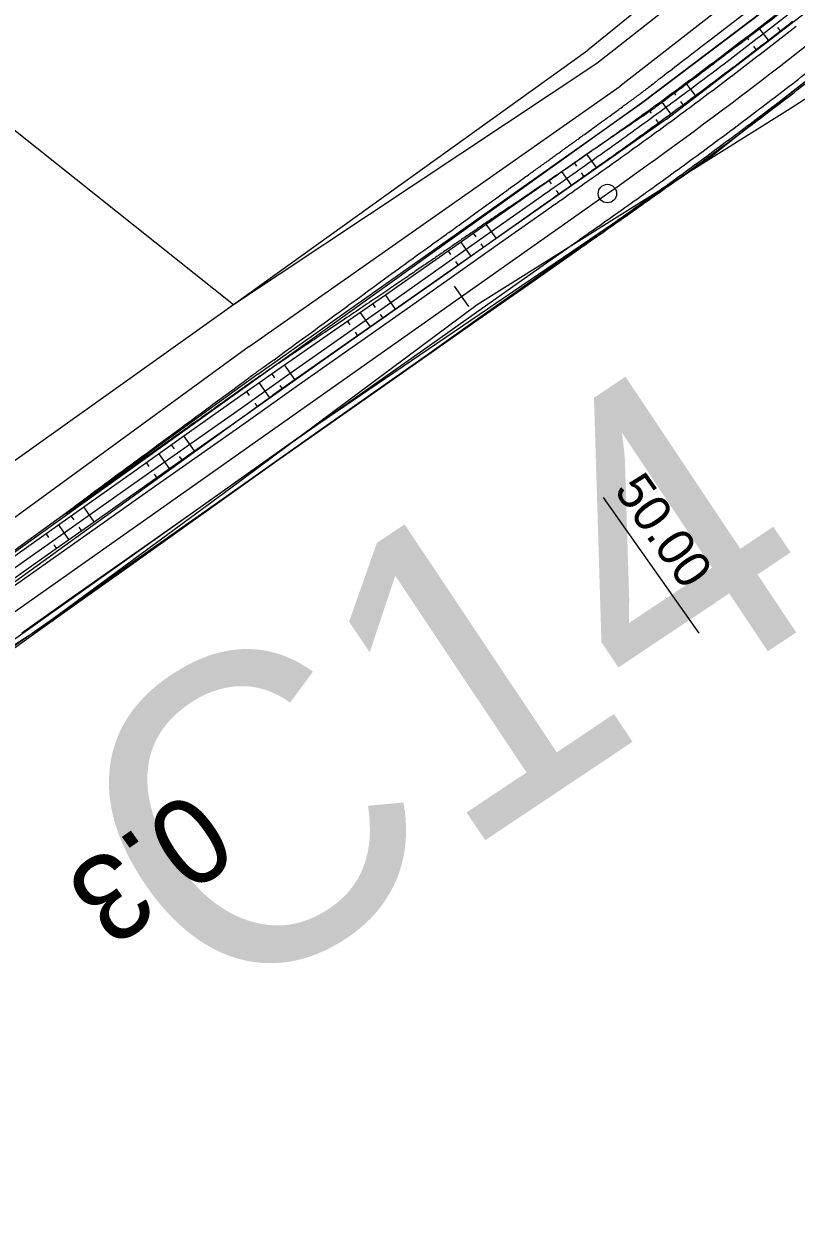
# Model space of a CAD drawing. Extents: x -495905 to -478420, y -1113297 to -1107716.
# Drawn here: x -480367 to -480304.1, y -1112804.5 to -1112708 of the extents above; entities that cross this region are included whole.
import ezdxf

# ---------------------------------------------------------------- set-up
doc = ezdxf.new("R2010")
doc.units = 0
for name, color, linetype in [('03_PC_POPIS_NÁVRH', 7, 'Continuous'), ('2D_VRSTEVNICE', 7, 'Continuous'), ('C14_HATCH_SLOPE_L', 7, 'Continuous'), ('C14_HATCH_SLOPE_R', 7, 'Continuous'), ('C14_HECTOMETRY', 7, 'Continuous'), ('C14_HLBODY', 7, 'Continuous'), ('C14_HRANA_TELESO', 7, 'Continuous'), ('C14_KORUNA', 7, 'Continuous'), ('C14_OSA', 7, 'Continuous'), ('C14_PRIKOP', 7, 'Continuous'), ('C14_STANICENI', 7, 'Continuous'), ('C14_VOZOVKA', 7, 'Continuous'), ('C14_ZPEVKRAJ', 7, 'Continuous'), ('ODVODNĚNÍ PLOŠNÉ', 7, 'Continuous'), ('VODNÍ PLOCHY', 7, 'Continuous'), ('zamereni', 7, 'Continuous')]:
    doc.layers.add(name, color=color, linetype=linetype)

msp = doc.modelspace()

# ---------------------------------------------------------------- linework, layer by layer
at = {"layer": '2D_VRSTEVNICE'}
for points in [[(-480275.029, -1112678.226), (-480290.35, -1112693.205), (-480290.53, -1112693.383), (-480291.007, -1112693.85), (-480291.694, -1112694.381), (-480294.48, -1112696.513), (-480294.991, -1112696.908), (-480296.037, -1112697.708), (-480297.512, -1112698.848), (-480302.007, -1112702.287), (-480305.201, -1112704.756), (-480314.613, -1112711.954), (-480317.245, -1112713.99), (-480318.172, -1112714.641)], [(-480300.178, -1112703.064), (-480308.199, -1112709.241), (-480315.863, -1112714.965), (-480315.969, -1112715.038), (-480319.513, -1112717.436), (-480323.792, -1112720.386), (-480325.417, -1112721.483), (-480330.981, -1112725.238), (-480336.252, -1112728.87), (-480347.173, -1112736.199), (-480347.246, -1112736.249), (-480347.806, -1112736.625), (-480348.362, -1112737.02)], [(-480346.612, -1112735.267), (-480334.152, -1112726.167), (-480331.943, -1112724.612), (-480325.888, -1112720.204), (-480324.576, -1112719.281), (-480322.676, -1112717.9), (-480322.09, -1112717.488), (-480318.172, -1112714.641)], [(-480348.362, -1112737.02), (-480351.966, -1112739.596), (-480368.303, -1112751.187), (-480348.711, -1112736.783), (-480348.563, -1112736.674), (-480347.996, -1112736.257), (-480347.431, -1112735.843), (-480346.612, -1112735.267)]]:
    msp.add_open_spline(points, degree=2, dxfattribs=at)
at = {"layer": 'C14_HATCH_SLOPE_L'}
for p, q in [((-480306.392, -1112709.287), (-480307.173, -1112708.277)), ((-480305.41, -1112708.524), (-480305.615, -1112708.261)), ((-480307.969, -1112709.275), (-480308.156, -1112709.032)), ((-480307.376, -1112710.046), (-480307.579, -1112709.782)), ((-480313.91, -1112713.752), (-480314.095, -1112713.503)), ((-480312.331, -1112713.797), (-480313.099, -1112712.765)), ((-480314.329, -1112715.275), (-480315.093, -1112714.237)), ((-480313.329, -1112714.538), (-480313.527, -1112714.27)), ((-480315.909, -1112715.22), (-480316.093, -1112714.968)), ((-480315.332, -1112716.01), (-480315.528, -1112715.741)), ((-480320.38, -1112719.636), (-480321.15, -1112718.545)), ((-480321.978, -1112719.534), (-480322.172, -1112719.258)), ((-480322.421, -1112721.074), (-480323.197, -1112719.973)), ((-480321.399, -1112720.354), (-480321.591, -1112720.082)), ((-480324.024, -1112720.969), (-480324.222, -1112720.688)), ((-480323.442, -1112721.794), (-480323.634, -1112721.522)), ((-480328.551, -1112725.395), (-480329.356, -1112724.253)), ((-480330.169, -1112725.27), (-480330.381, -1112724.969)), ((-480330.595, -1112726.835), (-480331.406, -1112725.684)), ((-480329.573, -1112726.115), (-480329.765, -1112725.842)), ((-480332.216, -1112726.705), (-480332.431, -1112726.4)), ((-480331.617, -1112727.555), (-480331.809, -1112727.282)), ((-480336.726, -1112731.155), (-480337.552, -1112729.982)), ((-480338.356, -1112731.012), (-480338.58, -1112730.694)), ((-480338.769, -1112732.595), (-480339.607, -1112731.406)), ((-480337.747, -1112731.875), (-480337.939, -1112731.602)), ((-480340.405, -1112732.444), (-480340.635, -1112732.118)), ((-480339.791, -1112733.315), (-480339.983, -1112733.042)), ((-480344.9, -1112736.915), (-480345.772, -1112735.678)), ((-480346.55, -1112736.744), (-480346.794, -1112736.397)), ((-480348.594, -1112738.183), (-480348.839, -1112737.835)), ((-480346.943, -1112738.355), (-480347.817, -1112737.116)), ((-480345.922, -1112737.635), (-480346.114, -1112737.363)), ((-480347.965, -1112739.076), (-480348.157, -1112738.804)), ((-480353.074, -1112742.676), (-480353.936, -1112741.452)), ((-480354.718, -1112742.514), (-480354.955, -1112742.176)), ((-480356.758, -1112743.958), (-480356.993, -1112743.625)), ((-480355.118, -1112744.116), (-480355.974, -1112742.901)), ((-480354.096, -1112743.396), (-480354.288, -1112743.124)), ((-480356.139, -1112744.836), (-480356.331, -1112744.564)), ((-480361.248, -1112748.436), (-480362.09, -1112747.241)), ((-480362.882, -1112748.288), (-480363.11, -1112747.964)), ((-480364.924, -1112749.73), (-480365.15, -1112749.41)), ((-480363.292, -1112749.876), (-480364.13, -1112748.687)), ((-480362.27, -1112749.156), (-480362.462, -1112748.884)), ((-480364.314, -1112750.596), (-480364.506, -1112750.324))]:
    msp.add_line(p, q, dxfattribs=at)
at = {"layer": 'C14_HATCH_SLOPE_R'}
for p, q in [((-480304.632, -1112713.613), (-480304.589, -1112713.669)), ((-480304.546, -1112713.725), (-480304.546, -1112713.725)), ((-480309.643, -1112717.406), (-480309.56, -1112717.518)), ((-480310.653, -1112718.155), (-480310.612, -1112718.21)), ((-480310.571, -1112718.265), (-480310.571, -1112718.265)), ((-480311.664, -1112718.901), (-480311.584, -1112719.01)), ((-480312.678, -1112719.644), (-480312.639, -1112719.698)), ((-480312.6, -1112719.751), (-480312.6, -1112719.751)), ((-480317.783, -1112723.311), (-480317.716, -1112723.405)), ((-480318.807, -1112724.033), (-480318.774, -1112724.078)), ((-480318.742, -1112724.124), (-480318.742, -1112724.124)), ((-480319.829, -1112724.753), (-480319.766, -1112724.841)), ((-480320.85, -1112725.473), (-480320.82, -1112725.516)), ((-480320.79, -1112725.558), (-480320.79, -1112725.558)), ((-480325.959, -1112729.073), (-480325.91, -1112729.143)), ((-480326.981, -1112729.793), (-480326.958, -1112729.826)), ((-480326.934, -1112729.86), (-480326.934, -1112729.86)), ((-480328.003, -1112730.513), (-480327.958, -1112730.577)), ((-480329.025, -1112731.233), (-480329.003, -1112731.264)), ((-480328.982, -1112731.294), (-480328.982, -1112731.294)), ((-480334.133, -1112734.833), (-480334.102, -1112734.879)), ((-480335.155, -1112735.553), (-480335.14, -1112735.574)), ((-480335.126, -1112735.595), (-480335.126, -1112735.595)), ((-480336.177, -1112736.274), (-480336.15, -1112736.312)), ((-480337.199, -1112736.994), (-480337.186, -1112737.012)), ((-480337.174, -1112737.029), (-480337.174, -1112737.029)), ((-480342.308, -1112740.594), (-480342.294, -1112740.614)), ((-480343.329, -1112741.314), (-480343.322, -1112741.325)), ((-480343.314, -1112741.336), (-480343.314, -1112741.336)), ((-480344.351, -1112742.034), (-480344.334, -1112742.058)), ((-480345.373, -1112742.754), (-480345.364, -1112742.767)), ((-480345.355, -1112742.78), (-480345.355, -1112742.78)), ((-480350.482, -1112746.354), (-480350.449, -1112746.401)), ((-480351.504, -1112747.074), (-480351.486, -1112747.1)), ((-480351.467, -1112747.126), (-480351.467, -1112747.126)), ((-480352.526, -1112747.794), (-480352.485, -1112747.851)), ((-480353.547, -1112748.514), (-480353.525, -1112748.545)), ((-480353.504, -1112748.576), (-480353.504, -1112748.576)), ((-480358.656, -1112752.114), (-480358.597, -1112752.199)), ((-480359.678, -1112752.835), (-480359.646, -1112752.88)), ((-480359.615, -1112752.924), (-480359.615, -1112752.924)), ((-480361.722, -1112754.275), (-480361.687, -1112754.324)), ((-480360.7, -1112753.555), (-480360.633, -1112753.649)), ((-480361.652, -1112754.374), (-480361.652, -1112754.374)), ((-480366.83, -1112757.875), (-480366.744, -1112757.998))]:
    msp.add_line(p, q, dxfattribs=at)
at = {"layer": 'C14_HLBODY'}
msp.add_circle((-480319.487, -1112721.759), 0.75, dxfattribs=at)
at = {"layer": 'C14_HRANA_TELESO'}
for p, q in [((-480329.356, -1112724.253), (-480325.247, -1112721.404)), ((-480333.456, -1112727.115), (-480329.356, -1112724.253)), ((-480325.91, -1112729.143), (-480321.814, -1112726.275)), ((-480337.552, -1112729.982), (-480333.456, -1112727.115)), ((-480330.006, -1112732.011), (-480325.91, -1112729.143)), ((-480341.662, -1112732.83), (-480337.552, -1112729.982)), ((-480334.102, -1112734.879), (-480330.006, -1112732.011)), ((-480345.772, -1112735.678), (-480341.662, -1112732.83)), ((-480338.198, -1112737.746), (-480334.102, -1112734.879)), ((-480349.862, -1112738.554), (-480345.772, -1112735.678)), ((-480342.294, -1112740.614), (-480338.198, -1112737.746)), ((-480353.936, -1112741.452), (-480349.862, -1112738.554)), ((-480346.375, -1112743.502), (-480342.294, -1112740.614)), ((-480358.012, -1112744.349), (-480353.936, -1112741.452)), ((-480350.449, -1112746.402), (-480346.375, -1112743.502)), ((-480362.09, -1112747.241), (-480358.012, -1112744.349)), ((-480354.522, -1112749.301), (-480350.449, -1112746.402)), ((-480366.17, -1112750.133), (-480362.09, -1112747.241)), ((-480358.597, -1112752.199), (-480354.522, -1112749.301)), ((-480370.248, -1112753.025), (-480366.17, -1112750.133)), ((-480362.67, -1112755.098), (-480358.597, -1112752.199)), ((-480366.744, -1112757.998), (-480362.67, -1112755.098)), ((-480370.818, -1112760.896), (-480366.744, -1112757.998))]:
    msp.add_line(p, q, dxfattribs=at)
for centre, radius, start, end in [((-480549.074, -1112394.151), 396.474, 307.2409, 307.9571), ((-480549.673, -1112394.618), 396.465, 306.63441, 307.3506), ((-480549.822, -1112394.729), 402.391, 307.37774, 308.09394), ((-480549.589, -1112394.561), 396.461, 305.90363, 306.61982), ((-480549.802, -1112394.715), 402.39, 306.65798, 307.37418), ((-480546.986, -1112392.722), 396.436, 304.72678, 305.44301), ((-480549.342, -1112394.379), 402.385, 305.86072, 306.57692), ((-481003.815, -1111744.755), 1189.242, 304.791278, 305.031958), ((-480548.932, -1112394.098), 402.373, 305.07374, 305.78994), ((-481012.181, -1111736.085), 1207.097, 304.88445, 305.121919)]:
    msp.add_arc(centre, radius, start, end, dxfattribs=at)
at = {"layer": 'C14_KORUNA'}
for p, q in [((-480328.551, -1112725.395), (-480324.464, -1112722.515)), ((-480332.638, -1112728.275), (-480328.551, -1112725.395)), ((-480325.959, -1112729.073), (-480321.872, -1112726.193)), ((-480336.726, -1112731.155), (-480332.638, -1112728.275)), ((-480330.046, -1112731.953), (-480325.959, -1112729.073)), ((-480340.813, -1112734.035), (-480336.726, -1112731.155)), ((-480334.133, -1112734.833), (-480330.046, -1112731.953)), ((-480344.9, -1112736.915), (-480340.813, -1112734.035)), ((-480338.221, -1112737.714), (-480334.133, -1112734.833)), ((-480348.987, -1112739.796), (-480344.9, -1112736.915)), ((-480342.308, -1112740.594), (-480338.221, -1112737.714)), ((-480353.074, -1112742.676), (-480348.987, -1112739.796)), ((-480346.395, -1112743.474), (-480342.308, -1112740.594)), ((-480357.161, -1112745.556), (-480353.074, -1112742.676)), ((-480350.482, -1112746.354), (-480346.395, -1112743.474)), ((-480361.248, -1112748.436), (-480357.161, -1112745.556)), ((-480354.569, -1112749.234), (-480350.482, -1112746.354)), ((-480365.335, -1112751.316), (-480361.248, -1112748.436)), ((-480358.656, -1112752.115), (-480354.569, -1112749.234)), ((-480369.423, -1112754.196), (-480365.335, -1112751.316)), ((-480362.743, -1112754.995), (-480358.656, -1112752.115)), ((-480366.83, -1112757.875), (-480362.743, -1112754.995)), ((-480370.918, -1112760.755), (-480366.83, -1112757.875))]:
    msp.add_line(p, q, dxfattribs=at)
for centre, radius, start, end in [((-480549.901, -1112394.789), 397.75, 307.39184, 308.10803), ((-480549.901, -1112394.789), 397.75, 306.67564, 307.39184), ((-480549.901, -1112394.789), 402.25, 307.39184, 308.10803), ((-480549.901, -1112394.789), 397.75, 305.95944, 306.67564), ((-480549.901, -1112394.789), 402.25, 306.67564, 307.39184), ((-480549.901, -1112394.789), 397.75, 305.24324, 305.95944), ((-480549.901, -1112394.789), 402.25, 305.95944, 306.67564), ((-481009.834, -1111745.727), 1193.25, 305.0557, 305.29565), ((-480549.901, -1112394.789), 402.25, 305.24324, 305.95944), ((-481015.018, -1111738.37), 1206.75, 305.056944, 305.294475)]:
    msp.add_arc(centre, radius, start, end, dxfattribs=at)
at = {"layer": 'C14_OSA'}
msp.add_line((-480462.955, -1112822.861), (-480319.487, -1112721.759), dxfattribs=at)
msp.add_arc((-480549.901, -1112394.789), 400, 305.17216, 314.01664, dxfattribs=at)
at = {"layer": 'C14_PRIKOP'}
for p, q in [((-480328.935, -1112724.85), (-480324.848, -1112721.97)), ((-480333.022, -1112727.73), (-480328.935, -1112724.85)), ((-480337.11, -1112730.61), (-480333.022, -1112727.73)), ((-480341.197, -1112733.49), (-480337.11, -1112730.61)), ((-480345.284, -1112736.371), (-480341.197, -1112733.49)), ((-480349.371, -1112739.251), (-480345.284, -1112736.371)), ((-480353.458, -1112742.131), (-480349.371, -1112739.251)), ((-480357.545, -1112745.011), (-480353.458, -1112742.131)), ((-480361.632, -1112747.891), (-480357.545, -1112745.011)), ((-480365.719, -1112750.771), (-480361.632, -1112747.891)), ((-480369.807, -1112753.652), (-480365.719, -1112750.771))]:
    msp.add_line(p, q, dxfattribs=at)
for centre, radius, start, end in [((-480549.901, -1112394.789), 397.084, 307.39184, 308.10803), ((-480549.901, -1112394.789), 397.084, 306.67564, 307.39184), ((-480549.901, -1112394.789), 397.084, 305.95944, 306.67564), ((-480549.901, -1112394.789), 397.084, 305.24324, 305.95944), ((-481009.067, -1111746.817), 1191.251, 305.055514, 305.295825)]:
    msp.add_arc(centre, radius, start, end, dxfattribs=at)
at = {"layer": 'C14_STANICENI'}
for p, q in [((-480330.766, -1112730.931), (-480331.918, -1112729.297)), ((-480319.822, -1112746.463), (-480312.045, -1112757.498))]:
    msp.add_line(p, q, dxfattribs=at)
at = {"layer": 'C14_VOZOVKA'}
for p, q in [((-480328.263, -1112725.803), (-480324.176, -1112722.923)), ((-480332.35, -1112728.684), (-480328.263, -1112725.803)), ((-480326.247, -1112728.664), (-480322.16, -1112725.784)), ((-480336.438, -1112731.564), (-480332.35, -1112728.684)), ((-480330.334, -1112731.545), (-480326.247, -1112728.664)), ((-480340.525, -1112734.444), (-480336.438, -1112731.564)), ((-480334.421, -1112734.425), (-480330.334, -1112731.545)), ((-480344.612, -1112737.324), (-480340.525, -1112734.444)), ((-480338.509, -1112737.305), (-480334.421, -1112734.425)), ((-480348.699, -1112740.204), (-480344.612, -1112737.324)), ((-480342.596, -1112740.185), (-480338.509, -1112737.305)), ((-480352.786, -1112743.084), (-480348.699, -1112740.204)), ((-480346.683, -1112743.065), (-480342.596, -1112740.185)), ((-480356.873, -1112745.965), (-480352.786, -1112743.084)), ((-480350.77, -1112745.945), (-480346.683, -1112743.065)), ((-480360.96, -1112748.845), (-480356.873, -1112745.965)), ((-480354.857, -1112748.826), (-480350.77, -1112745.945)), ((-480365.047, -1112751.725), (-480360.96, -1112748.845)), ((-480358.944, -1112751.706), (-480354.857, -1112748.826)), ((-480369.135, -1112754.605), (-480365.047, -1112751.725)), ((-480363.031, -1112754.586), (-480358.944, -1112751.706)), ((-480367.118, -1112757.466), (-480363.031, -1112754.586))]:
    msp.add_line(p, q, dxfattribs=at)
for centre, radius, start, end in [((-480549.901, -1112394.789), 398.25, 307.39184, 308.10803), ((-480549.901, -1112394.789), 398.25, 306.67564, 307.39184), ((-480549.901, -1112394.789), 401.75, 307.39184, 308.10803), ((-480549.901, -1112394.789), 398.25, 305.95944, 306.67564), ((-480549.901, -1112394.789), 401.75, 306.67564, 307.39184), ((-480549.901, -1112394.789), 398.25, 305.24324, 305.95944), ((-480549.901, -1112394.789), 401.75, 305.95944, 306.67564), ((-481010.41, -1111744.91), 1194.75, 305.055839, 305.295517), ((-480549.901, -1112394.789), 401.75, 305.24324, 305.95944), ((-481014.442, -1111739.187), 1205.25, 305.056808, 305.294606)]:
    msp.add_arc(centre, radius, start, end, dxfattribs=at)
at = {"layer": 'C14_ZPEVKRAJ'}
for p, q in [((-480328.263, -1112725.803), (-480324.176, -1112722.923)), ((-480332.35, -1112728.684), (-480328.263, -1112725.803)), ((-480326.247, -1112728.664), (-480322.16, -1112725.784)), ((-480336.438, -1112731.564), (-480332.35, -1112728.684)), ((-480330.334, -1112731.545), (-480326.247, -1112728.664)), ((-480340.525, -1112734.444), (-480336.438, -1112731.564)), ((-480334.421, -1112734.425), (-480330.334, -1112731.545)), ((-480344.612, -1112737.324), (-480340.525, -1112734.444)), ((-480338.509, -1112737.305), (-480334.421, -1112734.425)), ((-480348.699, -1112740.204), (-480344.612, -1112737.324)), ((-480342.596, -1112740.185), (-480338.509, -1112737.305)), ((-480352.786, -1112743.084), (-480348.699, -1112740.204)), ((-480346.683, -1112743.065), (-480342.596, -1112740.185)), ((-480356.873, -1112745.965), (-480352.786, -1112743.084)), ((-480350.77, -1112745.945), (-480346.683, -1112743.065)), ((-480360.96, -1112748.845), (-480356.873, -1112745.965)), ((-480354.857, -1112748.826), (-480350.77, -1112745.945)), ((-480365.047, -1112751.725), (-480360.96, -1112748.845)), ((-480358.944, -1112751.706), (-480354.857, -1112748.826)), ((-480369.135, -1112754.605), (-480365.047, -1112751.725)), ((-480363.031, -1112754.586), (-480358.944, -1112751.706)), ((-480367.118, -1112757.466), (-480363.031, -1112754.586))]:
    msp.add_line(p, q, dxfattribs=at)
for centre, radius, start, end in [((-480549.901, -1112394.789), 398.25, 307.39184, 308.10803), ((-480549.901, -1112394.789), 398.25, 306.67564, 307.39184), ((-480549.901, -1112394.789), 401.75, 307.39184, 308.10803), ((-480549.901, -1112394.789), 398.25, 305.95944, 306.67564), ((-480549.901, -1112394.789), 401.75, 306.67564, 307.39184), ((-480549.901, -1112394.789), 398.25, 305.24324, 305.95944), ((-480549.901, -1112394.789), 401.75, 305.95944, 306.67564), ((-481010.41, -1111744.91), 1194.75, 305.055839, 305.295517), ((-480549.901, -1112394.789), 401.75, 305.24324, 305.95944), ((-481014.442, -1111739.187), 1205.25, 305.056808, 305.294606)]:
    msp.add_arc(centre, radius, start, end, dxfattribs=at)
at = {"layer": 'ODVODNĚNÍ PLOŠNÉ'}
msp.add_lwpolyline([(-480432.091, -1112804.626), (-480416.018, -1112789.992), (-480389.411, -1112772.467), (-480365.684, -1112757.119), (-480350.246, -1112745.769), (-480330.093, -1112730.788), (-480304.823, -1112714.992), (-480282.405, -1112700.61), (-480263.325, -1112687.114), (-480247.718, -1112658.204), (-480226.732, -1112628.236), (-480211.741, -1112602.102), (-480248.572, -1112574.923), (-480285.646, -1112547.479), (-480329.632, -1112514.668), (-480356.945, -1112491.178), (-480396.216, -1112461.355), (-480436.405, -1112435.569)], dxfattribs=at)
at = {"layer": 'VODNÍ PLOCHY'}
msp.add_lwpolyline([(-480023.72, -1112234.82), (-480060.045, -1112321.71), (-480077.82, -1112361.86), (-480081.095, -1112369.41), (-480119.94, -1112455.96), (-480127.03, -1112470.47), (-480143.35, -1112485.25), (-480154.98, -1112496.14), (-480172.63, -1112513.19), (-480185.71, -1112531.87), (-480195.21, -1112551.46), (-480218.07, -1112602.75), (-480229.52, -1112628.13), (-480239.29, -1112644.01), (-480290.47, -1112694.55), (-480316.71, -1112714.42), (-480386.12, -1112764.09), (-480452.3, -1112810.94)], dxfattribs=at)
at = {"layer": 'zamereni'}
for p, q in [((-480460.73, -1112642.55), (-480349.91, -1112730.78)), ((-480294.45, -1112688.5), (-480321.07, -1112710.1)), ((-480320.35, -1112711.16), (-480293.41, -1112689.96)), ((-480292.06, -1112692.48), (-480318.44, -1112713.03)), ((-480316.71, -1112714.42), (-480290.47, -1112694.55)), ((-480314.69, -1112715.72), (-480288.29, -1112695.39)), ((-480311.3, -1112718.93), (-480286.16, -1112698.95)), ((-480349.91, -1112730.78), (-480321.07, -1112710.1)), ((-480349.91, -1112730.78), (-480320.35, -1112711.16)), ((-480348.62, -1112734.2), (-480318.44, -1112713.03)), ((-480347.94, -1112736.44), (-480316.71, -1112714.42)), ((-480314.69, -1112715.72), (-480346.7, -1112738.15)), ((-480343.72, -1112740.97), (-480311.3, -1112718.93)), ((-480388.53, -1112758.26), (-480349.91, -1112730.78)), ((-480348.62, -1112734.2), (-480386.74, -1112761.97)), ((-480347.94, -1112736.44), (-480386.12, -1112764.09)), ((-480384.48, -1112765.43), (-480346.7, -1112738.15)), ((-480343.72, -1112740.97), (-480382.17, -1112768.24))]:
    msp.add_line(p, q, dxfattribs=at)

# ---------------------------------------------------------------- texts
at = {"layer": '03_PC_POPIS_NÁVRH'}
msp.add_text('C14', height=25, rotation=33.74105, dxfattribs=at).set_placement((-480351.625, -1112789.163))
at = {"layer": 'C14_HECTOMETRY'}
msp.add_text('0.3', height=7, rotation=215.12654, dxfattribs=at).set_placement((-480353.298, -1112770.062))
at = {"layer": 'C14_STANICENI'}
msp.add_text('50.00', height=2.999, rotation=305.17217, dxfattribs=at).set_placement((-480319.005, -1112745.886))

doc.saveas('drawing.dxf')
